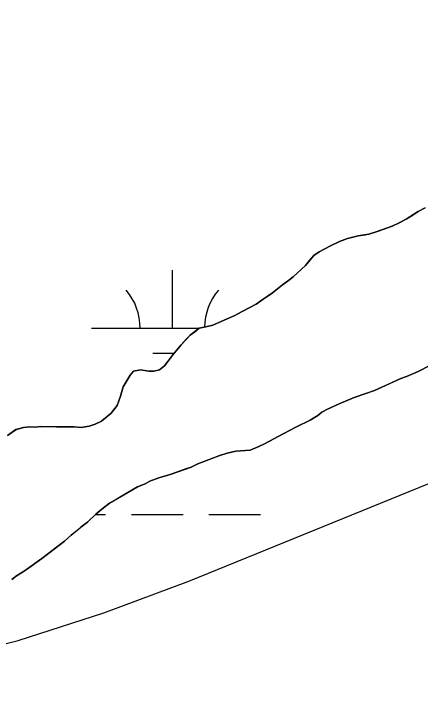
# Model space of a CAD drawing. Extents: x 3177185 to 3215018, y 812988 to 838321.
# Drawn here: x 3200399.9 to 3200651.5, y 827912.6 to 828342.7 of the extents above; entities that cross this region are included whole.
import ezdxf

# ---------------------------------------------------------------- set-up
doc = ezdxf.new("R2010")
doc.units = 0
for name, color, linetype in [('V-SITE-VEGE', 7, 'Continuous'), ('V-TOPO-MINR', 7, 'Continuous'), ('V-TOPO-SHOR', 7, 'Continuous'), ('V-WETL-SWMP', 7, 'Continuous')]:
    doc.layers.add(name, color=color, linetype=linetype)

msp = doc.modelspace()

# ---------------------------------------------------------------- linework, layer by layer
at = {"layer": 'V-SITE-VEGE'}
for points in [[(3200654.61, 828222.54), (3200650.31, 828220.28), (3200642.85, 828215.49), (3200638.55, 828213.24), (3200634.26, 828211.28), (3200624.24, 828207.64), (3200619.66, 828206.24), (3200613.08, 828205.15), (3200606.51, 828203.49), (3200601.64, 828201.82), (3200595.91, 828199.01), (3200589.03, 828195.35), (3200585.59, 828193.09), (3200580.4, 828186.85)], [(3200580.4, 828186.85), (3200572.92, 828179.77), (3200570.05, 828177.51), (3200566.32, 828174.97), (3200560, 828169.88), (3200556.84, 828167.62), (3200554.26, 828165.93), (3200549.95, 828162.82), (3200541.35, 828158.32), (3200536.77, 828155.78), (3200531.9, 828153.82), (3200523.02, 828149.89), (3200518.73, 828148.78), (3200514.73, 828147.96), (3200511.85, 828145.7), (3200508.98, 828143.72), (3200503.51, 828137.77), (3200498.33, 828131.53), (3200493.14, 828124.72), (3200489.98, 828122.17), (3200486.54, 828121.34), (3200483.4, 828121.36), (3200478.27, 828122.26), (3200473.98, 828121.44), (3200471.97, 828118.89), (3200467.63, 828111.78), (3200465.87, 828105.8), (3200463.83, 828100.1), (3200460.08, 828095.28), (3200454.05, 828090.48), (3200450.32, 828088.51), (3200446.6, 828087.39), (3200441.46, 828086.58), (3200437.18, 828086.89), (3200416.34, 828087.06), (3200413.2, 828086.79), (3200410.05, 828086.82), (3200405.77, 828086.57), (3200401.19, 828085.17), (3200396.02, 828081.5)], [(3200398.58, 827992.32), (3200401.45, 827994.58), (3200405.17, 827996.83), (3200407.76, 827998.53), (3200417.23, 828005.31), (3200421.54, 828008.7), (3200431.3, 828016.05), (3200435.33, 828019.73), (3200441.36, 828024.82), (3200445.38, 828027.93), (3200450.56, 828032.74), (3200454.29, 828035.85), (3200459.17, 828039.53), (3200470.36, 828046.29), (3200476.38, 828049.67), (3200481.25, 828051.63), (3200484.12, 828053.32), (3200489.56, 828055.28), (3200497.28, 828057.5), (3200509.59, 828061.98), (3200513.89, 828063.94), (3200526.77, 828068.98), (3200531.92, 828070.65), (3200537.36, 828071.75), (3200546.21, 828072.54), (3200551.65, 828074.79), (3200555.09, 828076.47), (3200566.56, 828082.66), (3200574.87, 828086.88), (3200583.47, 828091.1), (3200588.06, 828093.91), (3200590.64, 828095.9), (3200594.08, 828097.86), (3200601.25, 828101.23), (3200610.7, 828105.16), (3200623.29, 828109.34), (3200639.62, 828116.93), (3200643.06, 828118.04), (3200650.21, 828121.13), (3200657.95, 828125.06)]]:
    msp.add_lwpolyline(points, dxfattribs=at)
at = {"layer": 'V-TOPO-MINR'}
msp.add_lwpolyline([(3200044.49, 827952.99), (3200195.38, 827912.63), (3200293.36, 827929.57), (3200348.25, 827940.91), (3200402.47, 827954.57), (3200455.69, 827971.72), (3200508.24, 827991.19), (3200769.92, 828097.91), (3200815.44, 828116.54), (3200860.92, 828135.25), (3200906.36, 828154.07), (3200951.76, 828172.96), (3200964.26, 828178.18), (3201003.66, 828193.76), (3201043.4, 828208.34), (3201083.67, 828221.4), (3201124.29, 828233.45), (3201152.78, 828241.32), (3201179.43, 828248.6), (3201206.11, 828255.77), (3201232.84, 828262.78), (3201259.59, 828269.68), (3201546.43, 828342.75)], dxfattribs=at)
at = {"layer": 'V-TOPO-SHOR'}
for points in [[(3200396.02, 828081.5), (3200401.19, 828085.17), (3200405.77, 828086.56), (3200410.05, 828086.82), (3200413.2, 828086.79), (3200416.34, 828087.06), (3200421.76, 828087.01), (3200426.33, 828086.98), (3200433.46, 828086.92), (3200437.18, 828086.89), (3200441.46, 828086.58), (3200446.6, 828087.39), (3200450.32, 828088.51), (3200454.05, 828090.48), (3200460.08, 828095.28), (3200463.83, 828100.1), (3200465.87, 828105.8), (3200467.63, 828111.78), (3200471.96, 828118.89), (3200473.98, 828121.44), (3200478.27, 828122.26), (3200483.4, 828121.37), (3200486.54, 828121.34), (3200489.98, 828122.17), (3200493.14, 828124.72), (3200496.02, 828128.41), (3200498.33, 828131.53), (3200503.51, 828137.77), (3200506.68, 828141.17), (3200508.98, 828143.72), (3200511.85, 828145.7), (3200514.73, 828147.96), (3200518.73, 828148.78), (3200523.02, 828149.89), (3200526.74, 828151.58), (3200531.9, 828153.82), (3200536.77, 828155.78), (3200541.35, 828158.32), (3200545.65, 828160.57), (3200549.95, 828162.82), (3200554.26, 828165.93), (3200556.84, 828167.62), (3200560, 828169.88), (3200566.32, 828174.97), (3200570.05, 828177.51), (3200572.92, 828179.77), (3200580.4, 828186.85), (3200582.99, 828189.97), (3200585.59, 828193.09), (3200589.03, 828195.35), (3200595.91, 828199.01), (3200601.64, 828201.82), (3200606.51, 828203.49), (3200613.08, 828205.15), (3200616.23, 828205.7), (3200619.66, 828206.24), (3200624.24, 828207.64), (3200629.68, 828209.59), (3200634.26, 828211.27), (3200638.55, 828213.24), (3200642.85, 828215.49), (3200645.44, 828217.18), (3200650.31, 828220.28), (3200654.61, 828222.54)], [(3200657.95, 828125.06), (3200650.21, 828121.13), (3200647.06, 828119.72), (3200643.06, 828118.04), (3200639.62, 828116.93), (3200631.89, 828113.28), (3200623.29, 828109.34), (3200618.42, 828107.67)], [(3200618.42, 828107.67), (3200610.7, 828105.16), (3200601.25, 828101.24), (3200594.08, 828097.87), (3200590.64, 828095.9), (3200588.06, 828093.91), (3200583.47, 828091.1), (3200580.6, 828089.69), (3200574.87, 828086.88), (3200570.57, 828084.63), (3200566.56, 828082.66), (3200560.83, 828079.57), (3200555.09, 828076.47), (3200551.65, 828074.78), (3200546.21, 828072.54), (3200537.36, 828071.75), (3200531.92, 828070.65), (3200526.77, 828068.98), (3200523.05, 828067.58), (3200513.89, 828063.94), (3200509.59, 828061.98), (3200506.44, 828060.86), (3200501.86, 828059.18), (3200497.28, 828057.5), (3200489.56, 828055.28), (3200484.12, 828053.32), (3200481.25, 828051.63), (3200476.38, 828049.67), (3200470.36, 828046.29), (3200463.76, 828042.35), (3200459.17, 828039.53), (3200454.29, 828035.85), (3200450.56, 828032.74), (3200445.38, 828027.93), (3200441.36, 828024.82), (3200438.77, 828022.55), (3200435.33, 828019.73), (3200431.3, 828016.05), (3200426.13, 828012.09), (3200421.54, 828008.7), (3200417.23, 828005.31), (3200407.76, 827998.53), (3200405.17, 827996.83), (3200401.45, 827994.58), (3200398.58, 827992.32)]]:
    msp.add_lwpolyline(points, dxfattribs=at)
at = {"layer": 'V-WETL-SWMP'}
for p, q in [((3200645.44, 828217.17), (3200650.32, 828220.28)), ((3200650.32, 828220.28), (3200654.62, 828222.53)), ((3200638.56, 828213.23), (3200642.86, 828215.48)), ((3200642.86, 828215.48), (3200645.44, 828217.17)), ((3200629.68, 828209.59), (3200634.26, 828211.27)), ((3200634.26, 828211.27), (3200638.56, 828213.23)), ((3200619.66, 828206.24), (3200624.24, 828207.63)), ((3200624.24, 828207.63), (3200629.68, 828209.59)), ((3200601.65, 828201.81), (3200606.51, 828203.49)), ((3200606.51, 828203.49), (3200613.09, 828205.15)), ((3200613.09, 828205.15), (3200616.24, 828205.7)), ((3200616.24, 828205.7), (3200619.66, 828206.24)), ((3200589.04, 828195.34), (3200595.92, 828199)), ((3200595.92, 828199), (3200601.65, 828201.81)), ((3200585.59, 828193.08), (3200589.04, 828195.34)), ((3200580.41, 828186.84), (3200585.59, 828193.08)), ((3200572.93, 828179.76), (3200580.41, 828186.84)), ((3200498.04, 828147.99), (3200498.04, 828183.99)), ((3200566.33, 828174.96), (3200570.06, 828177.5)), ((3200570.06, 828177.5), (3200572.93, 828179.76)), ((3200560.01, 828169.87), (3200566.33, 828174.96)), ((3200556.85, 828167.61), (3200560.01, 828169.87)), ((3200549.96, 828162.81), (3200554.27, 828165.92)), ((3200554.27, 828165.92), (3200556.85, 828167.61)), ((3200541.36, 828158.31), (3200549.96, 828162.81)), ((3200531.91, 828153.82), (3200536.77, 828155.78)), ((3200536.77, 828155.78), (3200541.36, 828158.31)), ((3200523.03, 828149.89), (3200526.75, 828151.57)), ((3200526.75, 828151.57), (3200531.91, 828153.82)), ((3200448.04, 828147.99), (3200514.9, 828147.99)), ((3200511.86, 828145.69), (3200514.73, 828147.95)), ((3200514.73, 828147.95), (3200518.74, 828148.78)), ((3200518.74, 828148.78), (3200523.03, 828149.89)), ((3200506.69, 828141.16), (3200508.99, 828143.72)), ((3200508.99, 828143.72), (3200511.86, 828145.69)), ((3200503.52, 828137.76), (3200506.69, 828141.16)), ((3200498.33, 828131.52), (3200503.52, 828137.76)), ((3200486.04, 828132.56), (3200499.19, 828132.56)), ((3200496.03, 828128.4), (3200498.33, 828131.52)), ((3200493.14, 828124.71), (3200496.03, 828128.4)), ((3200471.97, 828118.88), (3200473.99, 828121.43)), ((3200473.99, 828121.43), (3200478.28, 828122.26)), ((3200478.28, 828122.26), (3200483.41, 828121.36)), ((3200483.41, 828121.36), (3200486.55, 828121.34)), ((3200486.55, 828121.34), (3200489.98, 828122.17)), ((3200489.98, 828122.17), (3200493.14, 828124.71)), ((3200650.22, 828121.12), (3200647.07, 828119.72)), ((3200657.96, 828125.06), (3200650.22, 828121.12)), ((3200467.64, 828111.78), (3200471.97, 828118.88)), ((3200639.63, 828116.92), (3200631.89, 828113.27)), ((3200643.06, 828118.04), (3200639.63, 828116.92)), ((3200647.07, 828119.72), (3200643.06, 828118.04)), ((3200631.89, 828113.27), (3200623.3, 828109.34)), ((3200465.88, 828105.79), (3200467.64, 828111.78)), ((3200623.3, 828109.34), (3200618.43, 828107.66)), ((3200463.83, 828100.1), (3200465.88, 828105.79)), ((3200610.7, 828105.15), (3200601.25, 828101.23)), ((3200618.43, 828107.66), (3200610.7, 828105.15)), ((3200460.09, 828095.28), (3200463.83, 828100.1)), ((3200601.25, 828101.23), (3200594.09, 828097.86)), ((3200454.05, 828090.47), (3200460.09, 828095.28)), ((3200590.65, 828095.89), (3200588.06, 828093.91)), ((3200594.09, 828097.86), (3200590.65, 828095.89)), ((3200583.47, 828091.09), (3200574.88, 828086.87)), ((3200588.06, 828093.91), (3200583.47, 828091.09)), ((3200401.2, 828085.17), (3200405.78, 828086.56)), ((3200405.78, 828086.56), (3200410.06, 828086.81)), ((3200410.06, 828086.81), (3200413.2, 828086.79)), ((3200413.2, 828086.79), (3200416.34, 828087.05)), ((3200416.34, 828087.05), (3200437.18, 828086.89)), ((3200437.18, 828086.89), (3200441.46, 828086.57)), ((3200441.46, 828086.57), (3200446.61, 828087.39)), ((3200446.61, 828087.39), (3200450.33, 828088.5)), ((3200450.33, 828088.5), (3200454.05, 828090.47)), ((3200574.88, 828086.87), (3200570.58, 828084.62)), ((3200396.03, 828081.5), (3200401.2, 828085.17)), ((3200566.57, 828082.66), (3200555.1, 828076.46)), ((3200570.58, 828084.62), (3200566.57, 828082.66)), ((3200551.66, 828074.78), (3200546.22, 828072.54)), ((3200555.1, 828076.46), (3200551.66, 828074.78)), ((3200531.93, 828070.65), (3200526.78, 828068.97)), ((3200537.36, 828071.75), (3200531.93, 828070.65)), ((3200546.22, 828072.54), (3200537.36, 828071.75)), ((3200523.06, 828067.58), (3200513.89, 828063.94)), ((3200526.78, 828068.97), (3200523.06, 828067.58)), ((3200506.45, 828060.85), (3200497.29, 828057.5)), ((3200509.6, 828061.97), (3200506.45, 828060.85)), ((3200513.89, 828063.94), (3200509.6, 828061.97)), ((3200497.29, 828057.5), (3200489.56, 828055.27)), ((3200484.12, 828053.32), (3200481.26, 828051.63)), ((3200489.56, 828055.27), (3200484.12, 828053.32)), ((3200476.39, 828049.66), (3200470.37, 828046.29)), ((3200481.26, 828051.63), (3200476.39, 828049.66)), ((3200470.37, 828046.29), (3200463.77, 828042.34)), ((3200459.18, 828039.52), (3200454.3, 828035.85)), ((3200463.77, 828042.34), (3200459.18, 828039.52)), ((3200454.3, 828035.85), (3200450.56, 828032.74)), ((3200450.56, 828032.74), (3200445.39, 828027.92)), ((3200450.37, 828032.56), (3200456.63, 828032.56)), ((3200472.63, 828032.56), (3200504.63, 828032.56)), ((3200520.63, 828032.56), (3200552.63, 828032.56)), ((3200445.39, 828027.92), (3200441.37, 828024.81)), ((3200438.78, 828022.55), (3200435.33, 828019.72)), ((3200441.37, 828024.81), (3200438.78, 828022.55)), ((3200435.33, 828019.72), (3200431.31, 828016.04)), ((3200431.31, 828016.04), (3200426.14, 828012.08)), ((3200426.14, 828012.08), (3200421.55, 828008.69)), ((3200417.24, 828005.3), (3200407.76, 827998.52)), ((3200421.55, 828008.69), (3200417.24, 828005.3)), ((3200405.18, 827996.83), (3200401.45, 827994.57)), ((3200407.76, 827998.52), (3200405.18, 827996.83)), ((3200401.45, 827994.57), (3200398.58, 827992.31))]:
    msp.add_line(p, q, dxfattribs=at)
for centre, start, end in [((3200442.8, 828148.46), 359.2282, 40.7718), ((3200553.28, 828148.46), 139.2282, 179.7206)]:
    msp.add_arc(centre, 35.25, start, end, dxfattribs=at)

doc.saveas('drawing.dxf')
